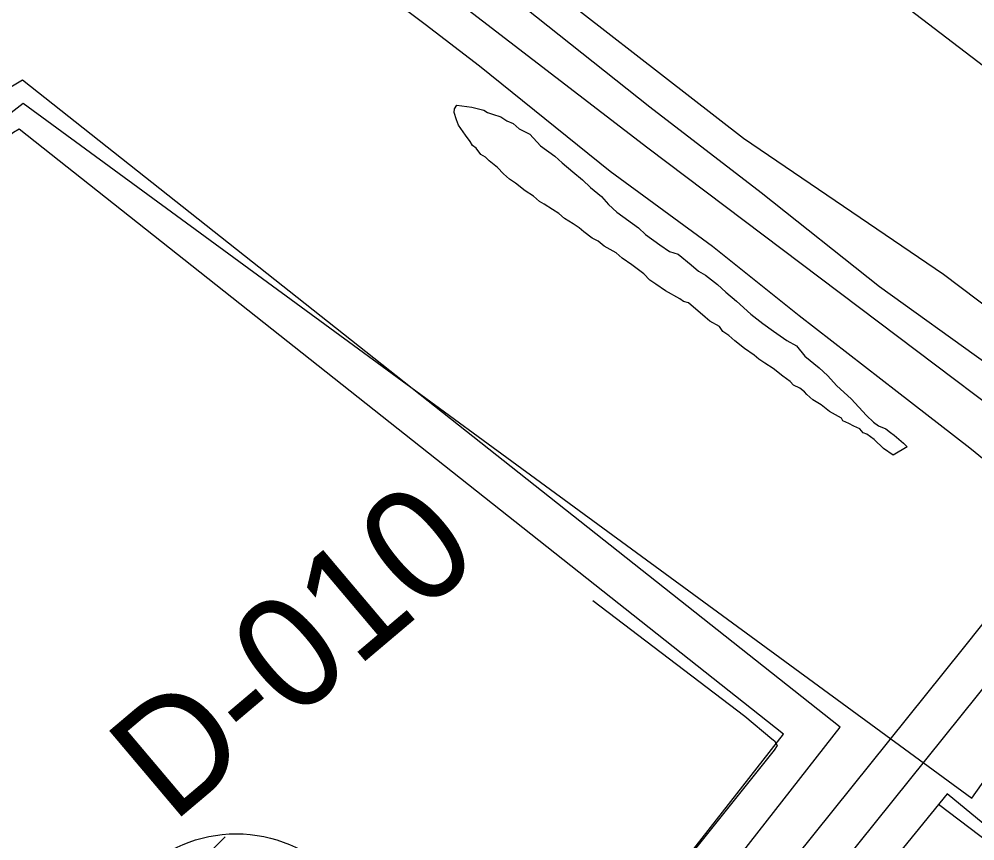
# Model space of a CAD drawing. Extents: x 3297753 to 3335611, y 652252 to 677623.
# Drawn here: x 3308846 to 3309554, y 668771 to 669379 of the extents above; entities that cross this region are included whole.
import ezdxf

# ---------------------------------------------------------------- set-up
doc = ezdxf.new("R2010")
doc.units = 0
for name, color, linetype in [('V-DOMW-TANK', 7, 'Continuous'), ('V-LEVE-TOET', 7, 'Continuous'), ('V-RIVR-RANG-IDEN', 7, 'Continuous'), ('V-ROAD-CNTR', 7, 'Continuous'), ('V-SITE-OTLN', 7, 'Continuous'), ('V-SITE-VEGE', 7, 'Continuous'), ('V-SURV-LINE', 7, 'Continuous'), ('V-TOPO-SHOR', 7, 'Continuous'), ('V-UTIL-LINE', 7, 'Continuous')]:
    doc.layers.add(name, color=color, linetype=linetype)

msp = doc.modelspace()

# ---------------------------------------------------------------- linework, layer by layer
at = {"layer": 'V-DOMW-TANK'}
msp.add_line((3308908.87, 668683.5), (3308998.99, 668773.61), dxfattribs=at)
msp.add_circle((3309007.28, 668674.62), 101.14, dxfattribs=at)
at = {"layer": 'V-LEVE-TOET'}
msp.add_lwpolyline([(3308133.21, 670684.14), (3308250.51, 670519.66), (3308374.97, 670337.24), (3308533.16, 670097.88), (3308603.72, 669995.31), (3308676.85, 669890.86), (3308746.98, 669798.88), (3308783.09, 669756.81), (3308822.07, 669719.91), (3308908.96, 669649.25), (3309055.84, 669538.15), (3309202.86, 669430.58), (3309382.89, 669290.76), (3309531.09, 669190.18), (3309660.89, 669092.14), (3309690.67, 669067.09), (3309712.65, 669045.01), (3309817.76, 668967.41), (3309910.78, 668895.61), (3309933.41, 668877.39), (3310042.12, 668792.22), (3310236.32, 668633.29)], dxfattribs=at)
at = {"layer": 'V-ROAD-CNTR'}
for points in [[(3307339.14, 672310.87), (3307407.41, 672029.86), (3307476.95, 671732.57), (3307511.07, 671600.1), (3307529.82, 671540.23), (3307554.17, 671481.54), (3307565.65, 671454.66), (3307628.51, 671339.43), (3307687.48, 671244.51), (3307819.52, 671049.73), (3308010.54, 670769.93), (3308276.08, 670379.16), (3308519.64, 670019.78), (3308575.25, 669936.41), (3308626.7, 669864.47), (3308662.44, 669815.55), (3308701.66, 669766.43), (3308749.57, 669726.83), (3308879.73, 669615.8), (3309312.15, 669283.51), (3309781.29, 668929.63), (3310172.08, 668625.19)], [(3309297.21, 668604.01), (3309272.77, 668622.2), (3309454.59, 668854.58), (3308848.87, 669333.71), (3308825.15, 669319.72), (3307979.83, 668647.03), (3307984.91, 668626.4), (3308750.9, 667998.98), (3308768.79, 668004.43), (3308787.77, 668013.74), (3309007.89, 668290.12), (3309046.24, 668348.39), (3308869.22, 668492.75)], [(3309233.59, 668620.8), (3309412.58, 668849.56), (3308846.39, 669297.42), (3308842.19, 669294.95), (3308358.02, 668909.65)], [(3309642.6, 669034.75), (3309545.64, 668913.17), (3309297.21, 668604.01)], [(3309666.05, 669016.05), (3309569.06, 668894.43), (3309189.42, 668421.96), (3308754.77, 667887.53)]]:
    msp.add_lwpolyline(points, dxfattribs=at)
at = {"layer": 'V-SITE-OTLN'}
msp.add_lwpolyline([(3310059.31, 668485.99), (3309541.58, 667838.59), (3309020.19, 667211.38), (3308900.15, 667066.98), (3308446.64, 667480.08), (3308541.98, 667599.31), (3308818.85, 667943.59), (3308800.75, 667958.59), (3307977.96, 668640.29), (3308849.49, 669316.77), (3309505.91, 668836.05), (3309552.11, 668802.21), (3309584.34, 668847.67)], close=True, dxfattribs=at)
at = {"layer": 'V-SITE-VEGE'}
for points in [[(3309397.3, 669153.62), (3309405.29, 669147.79), (3309415.07, 669140.97), (3309422.22, 669137.01), (3309428.31, 669129.43), (3309438.93, 669120.74), (3309445.09, 669114.99), (3309452.09, 669107.37), (3309462.67, 669097.76), (3309474.04, 669085.38), (3309479.33, 669080.58), (3309482.87, 669077.69), (3309488.27, 669075.63), (3309491.81, 669072.73), (3309494.48, 669070.79), (3309501.55, 669065), (3309504.18, 669062.14), (3309493.86, 669056.17), (3309486.74, 669061.05), (3309479.7, 669067.75), (3309474.38, 669071.64), (3309471.67, 669072.67), (3309469.05, 669075.53), (3309464.56, 669077.55), (3309460.98, 669079.53), (3309456.49, 669081.55), (3309455.65, 669083.42), (3309446.71, 669088.37), (3309444.05, 669090.32), (3309440.51, 669093.21), (3309434.27, 669097.14), (3309429.85, 669100.98), (3309428.1, 669102.89), (3309424.56, 669105.79), (3309420.07, 669107.81), (3309417.45, 669110.66), (3309412.12, 669114.55), (3309405.04, 669120.34), (3309398.8, 669124.27), (3309394.35, 669127.2), (3309390.81, 669130.1), (3309383.7, 669134.98), (3309376.62, 669140.77), (3309372.2, 669144.62), (3309367.75, 669147.55), (3309365.17, 669151.32), (3309358.01, 669155.29), (3309354.47, 669158.18), (3309342.11, 669168.78), (3309338.49, 669169.84), (3309335.83, 669171.79), (3309325.1, 669177.73), (3309317.98, 669182.61), (3309313.53, 669185.55), (3309309.15, 669190.31), (3309300.29, 669197.09), (3309293.17, 669201.97), (3309288.76, 669205.82), (3309279.81, 669210.78), (3309275.4, 669214.62), (3309270.91, 669216.64), (3309264.71, 669221.48), (3309261.17, 669224.38), (3309256.71, 669227.31), (3309250.48, 669231.24), (3309246.06, 669235.09), (3309241.61, 669238.02), (3309235.37, 669241.95), (3309231.79, 669243.93), (3309227.38, 669247.78), (3309221.14, 669251.7), (3309214.06, 669257.5), (3309209.6, 669260.43), (3309205.19, 669264.28), (3309200.82, 669269.04), (3309194.62, 669273.88), (3309191.99, 669276.74), (3309188.42, 669278.72), (3309184.95, 669283.44), (3309182.29, 669285.39), (3309180.58, 669288.2), (3309177.12, 669292.93), (3309171.95, 669300.47), (3309170.27, 669304.2), (3309168.68, 669309.76), (3309168.79, 669312.5), (3309170.74, 669315.17), (3309181.66, 669313.79), (3309190.72, 669311.57), (3309193.39, 669309.63), (3309197, 669308.56), (3309203.32, 669306.46), (3309207.77, 669303.53), (3309212.26, 669301.51), (3309216.68, 669297.66), (3309224.74, 669293.66), (3309232.62, 669285.08), (3309243.27, 669277.31), (3309248.56, 669272.51), (3309256.51, 669265.77), (3309263.59, 669259.97)], [(3309263.59, 669259.97), (3309269.75, 669254.22), (3309277.71, 669247.48), (3309282.96, 669241.76), (3309289.12, 669236.01), (3309305.1, 669224.35), (3309310.39, 669219.55), (3309321.05, 669211.77), (3309328.16, 669206.9), (3309334.48, 669204.8), (3309344.22, 669197.06), (3309349.51, 669192.26), (3309354.88, 669189.29), (3309363.74, 669182.5), (3309369.9, 669176.75), (3309377.86, 669170.01), (3309388.43, 669160.41), (3309397.3, 669153.62)]]:
    msp.add_lwpolyline(points, dxfattribs=at)
at = {"layer": 'V-SURV-LINE'}
msp.add_lwpolyline([(3309853.07, 669120.85), (3308898.72, 669849.43)], dxfattribs=at)
at = {"layer": 'V-TOPO-SHOR'}
for points in [[(3308303.43, 670378.82), (3308383.14, 670270.91), (3308422.75, 670212.46), (3308484.45, 670120.77), (3308549.12, 670029.93), (3308608.92, 669939.79), (3308677.08, 669839.02), (3308708.14, 669798.07), (3308761.21, 669745.41), (3308790, 669720.2), (3308828.27, 669687.75), (3308884.24, 669645.73), (3308960.13, 669588.68), (3309035.43, 669529.21), (3309126.09, 669462.72), (3309221.26, 669387.24), (3309313.59, 669313.83), (3309396.07, 669250.62), (3309483.65, 669180.84), (3309563.45, 669123.63), (3309622.17, 669077.09), (3309654.59, 669045.37)], [(3308544.23, 669933.42), (3308590.17, 669868.64), (3308614.17, 669839.09), (3308651.48, 669792.63), (3308685.75, 669751.9), (3308729.23, 669707.5), (3308771.54, 669668.77), (3308824.07, 669628.2), (3308882.65, 669576.15), (3308936.45, 669532.73), (3308997.76, 669489.92), (3309061.11, 669440.01), (3309147.21, 669375.1), (3309187.52, 669344.41), (3309284.28, 669266.43), (3309360.01, 669210.84), (3309424.24, 669159.49), (3309496.67, 669103.12), (3309550.55, 669061.56), (3309616.94, 669007.49)], [(3309271.32, 668948.56), (3309383.87, 668862.88), (3309403.9, 668846.12), (3309405.91, 668844.66), (3309407.84, 668841.11), (3309405.62, 668837.75), (3309251.55, 668645.12)]]:
    msp.add_lwpolyline(points, dxfattribs=at)
at = {"layer": 'V-UTIL-LINE'}
for points in [[(3309576.7, 668818.22), (3309578.16, 668806.33), (3309560.44, 668783.44), (3309533.78, 668805.26), (3309329.04, 668553.83), (3309200.45, 668398.18), (3309180.02, 668373.45), (3309093.43, 668259.87), (3309093.43, 668259.87), (3309060.64, 668218.41), (3309059.85, 668211.54), (3308964.13, 668091.46), (3308889.27, 667999.06), (3308889.79, 667999.53), (3308847.71, 667948.11), (3308845.72, 667945.65), (3308574.18, 667607.98), (3308574.18, 667607.98), (3308541.39, 667566.51), (3308541.41, 667567), (3308453.54, 667457.92), (3308453.54, 667457.92), (3308418.37, 667418.52), (3308423.19, 667415.85)], [(3309323.14, 668301.03), (3309364.71, 668351.98), (3309476.05, 668259.08), (3309587.93, 668400.16), (3309593.67, 668395.97), (3309769.42, 668614.14), (3309527.41, 668797.44)]]:
    msp.add_lwpolyline(points, dxfattribs=at)

# ---------------------------------------------------------------- texts
at = {"layer": 'V-RIVR-RANG-IDEN'}
msp.add_text('D-010', height=83, rotation=40.19442, dxfattribs=at).set_placement((3308959.78, 668782.73))

doc.saveas('drawing.dxf')
